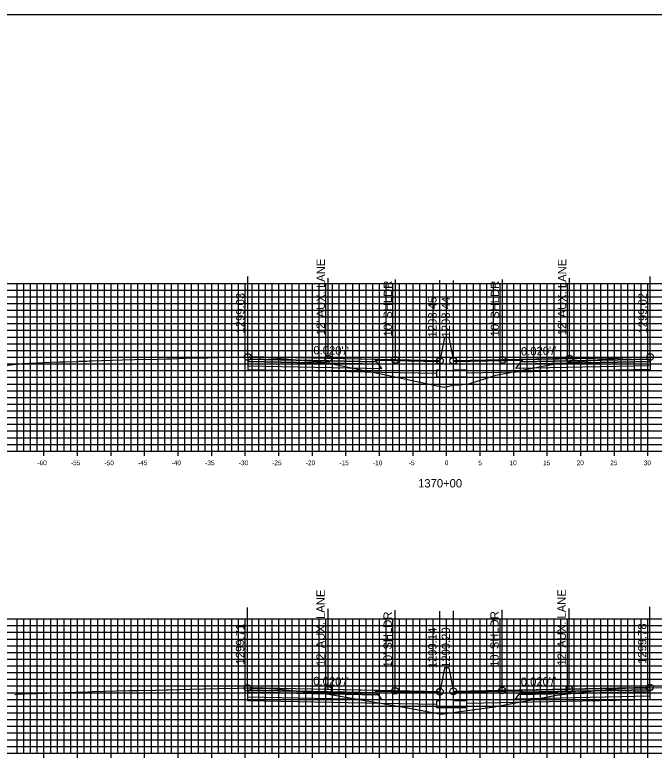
# Model space of a CAD drawing. Extents: x 674939 to 678919, y 750652 to 765176.
# Drawn here: x 678674.2 to 678769.4, y 754481.5 to 754592.6 of the extents above; entities that cross this region are included whole.
import ezdxf

# ---------------------------------------------------------------- set-up
doc = ezdxf.new("R2010")
doc.units = 0
for name, color, linetype in [('R_Alt Surface', 7, 'Continuous'), ('R_Axis', 7, 'Continuous'), ('R_Axis Annot', 7, 'Continuous'), ('R_Exist Surface', 7, 'Continuous'), ('R_Fin Surface', 7, 'Continuous'), ('R_Grid', 7, 'Continuous'), ('R_No Plot', 7, 'Continuous'), ('R_Proposed Road', 7, 'Continuous'), ('R_Xsect Elev', 7, 'Continuous'), ('R_Xsect Slope', 7, 'Continuous')]:
    doc.layers.add(name, color=color, linetype=linetype)

msp = doc.modelspace()

# ---------------------------------------------------------------- linework, layer by layer
at = {"layer": 'R_Alt Surface'}
for points in [[(678708.89, 754541.25), (678708.89, 754540.92), (678728.39, 754540.53), (678728.14, 754540.86)], [(678708.89, 754540.92), (678708.89, 754540.26), (678728.89, 754539.86), (678728.39, 754540.53)], [(678768.85, 754540.91), (678768.85, 754540.25), (678748.85, 754539.85), (678749.35, 754540.52)], [(678768.85, 754541.24), (678768.85, 754540.91), (678749.35, 754540.52), (678749.6, 754540.86)], [(678708.87, 754491.94), (678708.87, 754491.61), (678728.37, 754491.22), (678728.12, 754491.55)], [(678708.87, 754491.61), (678708.87, 754490.95), (678728.87, 754490.55), (678728.37, 754491.22)], [(678768.79, 754491.67), (678768.79, 754491.01), (678748.79, 754490.61), (678749.29, 754491.28)], [(678768.79, 754492), (678768.79, 754491.67), (678749.29, 754491.28), (678749.54, 754491.62)]]:
    msp.add_lwpolyline(points, close=True, dxfattribs=at)
for points in [[(678708.89, 754540.26), (678708.89, 754539.72), (678728.89, 754539.32), (678737.03, 754539.15)], [(678768.85, 754540.25), (678768.85, 754539.71), (678748.85, 754539.31), (678741.53, 754539.17)], [(678708.87, 754490.95), (678708.87, 754490.41), (678728.87, 754490.01), (678737.03, 754489.84)], [(678768.79, 754491.01), (678768.79, 754490.47), (678748.79, 754490.07), (678741.53, 754489.93)]]:
    msp.add_lwpolyline(points, dxfattribs=at)
at = {"layer": 'R_Axis'}
for p, q in [((678678.53, 754526.85), (678678.53, 754528.25)), ((678683.53, 754526.85), (678683.53, 754528.25)), ((678688.53, 754526.85), (678688.53, 754528.25)), ((678693.53, 754526.85), (678693.53, 754528.25)), ((678698.53, 754526.85), (678698.53, 754528.25)), ((678703.53, 754526.85), (678703.53, 754528.25)), ((678708.53, 754526.85), (678708.53, 754528.25)), ((678713.53, 754526.85), (678713.53, 754528.25)), ((678718.53, 754526.85), (678718.53, 754528.25)), ((678723.53, 754526.85), (678723.53, 754528.25)), ((678728.53, 754526.85), (678728.53, 754528.25)), ((678733.53, 754526.85), (678733.53, 754528.25)), ((678738.53, 754526.85), (678738.53, 754528.25)), ((678743.53, 754526.85), (678743.53, 754528.25)), ((678748.53, 754526.85), (678748.53, 754528.25)), ((678753.53, 754526.85), (678753.53, 754528.25)), ((678758.53, 754526.85), (678758.53, 754528.25)), ((678763.53, 754526.85), (678763.53, 754528.25)), ((678768.53, 754526.85), (678768.53, 754528.25)), ((678638.53, 754527.55), (678838.53, 754527.55)), ((678678.53, 754481.85), (678678.53, 754483.25)), ((678683.53, 754481.85), (678683.53, 754483.25)), ((678688.53, 754481.85), (678688.53, 754483.25)), ((678693.53, 754481.85), (678693.53, 754483.25)), ((678698.53, 754481.85), (678698.53, 754483.25)), ((678703.53, 754481.85), (678703.53, 754483.25)), ((678708.53, 754481.85), (678708.53, 754483.25)), ((678713.53, 754481.85), (678713.53, 754483.25)), ((678718.53, 754481.85), (678718.53, 754483.25)), ((678723.53, 754481.85), (678723.53, 754483.25)), ((678728.53, 754481.85), (678728.53, 754483.25)), ((678733.53, 754481.85), (678733.53, 754483.25)), ((678738.53, 754481.85), (678738.53, 754483.25)), ((678743.53, 754481.85), (678743.53, 754483.25)), ((678748.53, 754481.85), (678748.53, 754483.25)), ((678753.53, 754481.85), (678753.53, 754483.25)), ((678758.53, 754481.85), (678758.53, 754483.25)), ((678763.53, 754481.85), (678763.53, 754483.25)), ((678768.53, 754481.85), (678768.53, 754483.25)), ((678638.53, 754482.55), (678838.53, 754482.55))]:
    msp.add_line(p, q, dxfattribs=at)
at = {"layer": 'R_Exist Surface'}
for points in [[(678672.84, 754540.31), (678674.3, 754540.51), (678674.32, 754540.51), (678674.97, 754540.57), (678675.3, 754540.6), (678679.51, 754540.79), (678680.88, 754540.84), (678681.64, 754540.87), (678683.39, 754540.92), (678683.72, 754540.93), (678684.73, 754540.96), (678684.92, 754540.97), (678685.28, 754540.99), (678685.5, 754541.01), (678685.59, 754541.01), (678690.23, 754541.15), (678692.04, 754541.2), (678695.53, 754541.27), (678696.9, 754541.3), (678697.19, 754541.31), (678697.35, 754541.32), (678698.37, 754541.36), (678699.74, 754541.39), (678702.93, 754541.46), (678704.52, 754541.5), (678708.59, 754541.57), (678708.67, 754541.57), (678708.89, 754541.58), (678708.92, 754541.58), (678709.13, 754541.58), (678709.46, 754541.57), (678710.62, 754541.51), (678710.9, 754541.51), (678711.04, 754541.53), (678711.91, 754541.49), (678712.24, 754541.48), (678712.66, 754541.47), (678712.74, 754541.47), (678715.5, 754541.22), (678720.32, 754540.79), (678726.01, 754539.63), (678728.28, 754539.17), (678736.86, 754537.32), (678738.16, 754537.06), (678739.49, 754537.36), (678741.67, 754537.55), (678745.88, 754538.87), (678753.92, 754540.4), (678754.55, 754540.52), (678760.57, 754541.11), (678761.31, 754541.18), (678761.81, 754541.22), (678764.8, 754541.47), (678765.57, 754541.49), (678767.42, 754541.53), (678767.93, 754541.53), (678768.57, 754541.56), (678768.76, 754541.57), (678768.85, 754541.57), (678769.02, 754541.58), (678769.11, 754541.59), (678771.75, 754541.55)], [(678674.18, 754491.28), (678674.25, 754491.27), (678674.48, 754491.31), (678675.43, 754491.39), (678675.67, 754491.38), (678677.56, 754491.45), (678681.56, 754491.59), (678683.29, 754491.61), (678684.63, 754491.64), (678685.06, 754491.67), (678685.27, 754491.68), (678685.44, 754491.69), (678685.71, 754491.71), (678687.77, 754491.76), (678689.26, 754491.81), (678691.21, 754491.86), (678692.42, 754491.87), (678695.17, 754491.93), (678696.75, 754491.96), (678696.91, 754491.97), (678697.06, 754491.99), (678698.64, 754492.04), (678700.21, 754492.07), (678704.47, 754492.16), (678707.34, 754492.23), (678708.87, 754492.27), (678708.9, 754492.27), (678708.95, 754492.27), (678709.56, 754492.23), (678709.95, 754492.22), (678710.26, 754492.21), (678712.12, 754492.16), (678712.98, 754492.13), (678713.02, 754492.14), (678720.3, 754491.42), (678720.34, 754491.42), (678720.39, 754491.41), (678729.52, 754489.86), (678732.99, 754489.23), (678737.7, 754488.35), (678742.7, 754489.04), (678745.61, 754489.46), (678749.6, 754490.18), (678754.89, 754491.18), (678760.9, 754491.88), (678761.04, 754491.89), (678764.76, 754492.22), (678764.89, 754492.23), (678765.11, 754492.23), (678765.17, 754492.23), (678766.72, 754492.29), (678766.77, 754492.29), (678768.12, 754492.29), (678768.14, 754492.29), (678768.79, 754492.33), (678768.92, 754492.34), (678768.93, 754492.34), (678779.76, 754492.18)]]:
    msp.add_lwpolyline(points, dxfattribs=at)
at = {"layer": 'R_Fin Surface'}
for points in [[(678737.53, 754541), (678730.89, 754541.14), (678720.89, 754541.34), (678708.89, 754541.58)], [(678768.85, 754541.57), (678756.85, 754541.33), (678746.85, 754541.13), (678739.53, 754540.99)], [(678737.53, 754491.69), (678730.87, 754491.83), (678720.87, 754492.03), (678708.87, 754492.27)], [(678768.79, 754492.33), (678756.79, 754492.09), (678746.79, 754491.89), (678739.53, 754491.75)]]:
    msp.add_lwpolyline(points, dxfattribs=at)
for points in [[(678708.89, 754541.58), (678708.89, 754541.25), (678728.14, 754540.86), (678727.89, 754541.2)], [(678768.85, 754541.57), (678768.85, 754541.24), (678749.6, 754540.86), (678749.85, 754541.19)], [(678727.89, 754541.2), (678737.53, 754541), (678737.54, 754540.85), (678728.01, 754541.04)], [(678749.74, 754541.03), (678739.53, 754540.83), (678739.53, 754540.99), (678749.85, 754541.19)], [(678708.87, 754492.27), (678708.87, 754491.94), (678728.12, 754491.55), (678727.87, 754491.89)], [(678727.87, 754491.89), (678737.53, 754491.69), (678737.54, 754491.53), (678727.99, 754491.73)], [(678749.67, 754491.8), (678739.53, 754491.59), (678739.53, 754491.75), (678749.79, 754491.95)], [(678768.79, 754492.33), (678768.79, 754492), (678749.54, 754491.62), (678749.79, 754491.95)]]:
    msp.add_lwpolyline(points, close=True, dxfattribs=at)
at = {"layer": 'R_Grid'}
for p, q in [((678638.53, 754552.55), (678838.53, 754552.55)), ((678638.53, 754551.55), (678838.53, 754551.55)), ((678674.53, 754527.55), (678674.53, 754552.55)), ((678675.53, 754527.55), (678675.53, 754552.55)), ((678676.53, 754527.55), (678676.53, 754552.55)), ((678677.53, 754527.55), (678677.53, 754552.55)), ((678678.53, 754527.55), (678678.53, 754552.55)), ((678679.53, 754527.55), (678679.53, 754552.55)), ((678680.53, 754527.55), (678680.53, 754552.55)), ((678681.53, 754527.55), (678681.53, 754552.55)), ((678682.53, 754527.55), (678682.53, 754552.55)), ((678683.53, 754527.55), (678683.53, 754552.55)), ((678684.53, 754527.55), (678684.53, 754552.55)), ((678685.53, 754527.55), (678685.53, 754552.55)), ((678686.53, 754527.55), (678686.53, 754552.55)), ((678687.53, 754527.55), (678687.53, 754552.55)), ((678688.53, 754527.55), (678688.53, 754552.55)), ((678689.53, 754527.55), (678689.53, 754552.55)), ((678690.53, 754527.55), (678690.53, 754552.55)), ((678691.53, 754527.55), (678691.53, 754552.55)), ((678692.53, 754527.55), (678692.53, 754552.55)), ((678693.53, 754527.55), (678693.53, 754552.55)), ((678694.53, 754527.55), (678694.53, 754552.55)), ((678695.53, 754527.55), (678695.53, 754552.55)), ((678696.53, 754527.55), (678696.53, 754552.55)), ((678697.53, 754527.55), (678697.53, 754552.55)), ((678698.53, 754527.55), (678698.53, 754552.55)), ((678699.53, 754527.55), (678699.53, 754552.55)), ((678700.53, 754527.55), (678700.53, 754552.55)), ((678701.53, 754527.55), (678701.53, 754552.55)), ((678702.53, 754527.55), (678702.53, 754552.55)), ((678703.53, 754527.55), (678703.53, 754552.55)), ((678704.53, 754527.55), (678704.53, 754552.55)), ((678705.53, 754527.55), (678705.53, 754552.55)), ((678706.53, 754527.55), (678706.53, 754552.55)), ((678707.53, 754527.55), (678707.53, 754552.55)), ((678708.53, 754527.55), (678708.53, 754552.55)), ((678709.53, 754527.55), (678709.53, 754552.55)), ((678710.53, 754527.55), (678710.53, 754552.55)), ((678711.53, 754527.55), (678711.53, 754552.55)), ((678712.53, 754527.55), (678712.53, 754552.55)), ((678713.53, 754527.55), (678713.53, 754552.55)), ((678714.53, 754527.55), (678714.53, 754552.55)), ((678715.53, 754527.55), (678715.53, 754552.55)), ((678716.53, 754527.55), (678716.53, 754552.55)), ((678717.53, 754527.55), (678717.53, 754552.55)), ((678718.53, 754527.55), (678718.53, 754552.55)), ((678719.53, 754527.55), (678719.53, 754552.55)), ((678720.53, 754527.55), (678720.53, 754552.55)), ((678721.53, 754527.55), (678721.53, 754552.55)), ((678722.53, 754527.55), (678722.53, 754552.55)), ((678723.53, 754527.55), (678723.53, 754552.55)), ((678724.53, 754527.55), (678724.53, 754552.55)), ((678725.53, 754527.55), (678725.53, 754552.55)), ((678726.53, 754527.55), (678726.53, 754552.55)), ((678727.53, 754527.55), (678727.53, 754552.55)), ((678728.53, 754527.55), (678728.53, 754552.55)), ((678729.53, 754527.55), (678729.53, 754552.55)), ((678730.53, 754527.55), (678730.53, 754552.55)), ((678731.53, 754527.55), (678731.53, 754552.55)), ((678732.53, 754527.55), (678732.53, 754552.55)), ((678733.53, 754527.55), (678733.53, 754552.55)), ((678734.53, 754527.55), (678734.53, 754552.55)), ((678735.53, 754527.55), (678735.53, 754552.55)), ((678736.53, 754527.55), (678736.53, 754552.55)), ((678737.53, 754527.55), (678737.53, 754552.55)), ((678738.53, 754527.55), (678738.53, 754552.55)), ((678739.53, 754527.55), (678739.53, 754552.55)), ((678740.53, 754527.55), (678740.53, 754552.55)), ((678741.53, 754527.55), (678741.53, 754552.55)), ((678742.53, 754527.55), (678742.53, 754552.55)), ((678743.53, 754527.55), (678743.53, 754552.55)), ((678744.53, 754527.55), (678744.53, 754552.55)), ((678745.53, 754527.55), (678745.53, 754552.55)), ((678746.53, 754527.55), (678746.53, 754552.55)), ((678747.53, 754527.55), (678747.53, 754552.55)), ((678748.53, 754527.55), (678748.53, 754552.55)), ((678749.53, 754527.55), (678749.53, 754552.55)), ((678750.53, 754527.55), (678750.53, 754552.55)), ((678751.53, 754527.55), (678751.53, 754552.55)), ((678752.53, 754527.55), (678752.53, 754552.55)), ((678753.53, 754527.55), (678753.53, 754552.55)), ((678754.53, 754527.55), (678754.53, 754552.55)), ((678755.53, 754527.55), (678755.53, 754552.55)), ((678756.53, 754527.55), (678756.53, 754552.55)), ((678757.53, 754527.55), (678757.53, 754552.55)), ((678758.53, 754527.55), (678758.53, 754552.55)), ((678759.53, 754527.55), (678759.53, 754552.55)), ((678760.53, 754527.55), (678760.53, 754552.55)), ((678761.53, 754527.55), (678761.53, 754552.55)), ((678762.53, 754527.55), (678762.53, 754552.55)), ((678763.53, 754527.55), (678763.53, 754552.55)), ((678764.53, 754527.55), (678764.53, 754552.55)), ((678765.53, 754527.55), (678765.53, 754552.55)), ((678766.53, 754527.55), (678766.53, 754552.55)), ((678767.53, 754527.55), (678767.53, 754552.55)), ((678768.53, 754527.55), (678768.53, 754552.55)), ((678638.53, 754550.55), (678838.53, 754550.55)), ((678638.53, 754549.55), (678838.53, 754549.55)), ((678638.53, 754548.55), (678838.53, 754548.55)), ((678638.53, 754547.55), (678838.53, 754547.55)), ((678638.53, 754546.55), (678838.53, 754546.55)), ((678638.53, 754545.55), (678838.53, 754545.55)), ((678638.53, 754544.55), (678838.53, 754544.55)), ((678638.53, 754543.55), (678838.53, 754543.55)), ((678638.53, 754542.55), (678838.53, 754542.55)), ((678638.53, 754541.55), (678838.53, 754541.55)), ((678638.53, 754540.55), (678838.53, 754540.55)), ((678638.53, 754539.55), (678838.53, 754539.55)), ((678638.53, 754538.55), (678838.53, 754538.55)), ((678638.53, 754537.55), (678838.53, 754537.55)), ((678638.53, 754536.55), (678838.53, 754536.55)), ((678638.53, 754535.55), (678838.53, 754535.55)), ((678638.53, 754534.55), (678838.53, 754534.55)), ((678638.53, 754533.55), (678838.53, 754533.55)), ((678638.53, 754532.55), (678838.53, 754532.55)), ((678638.53, 754531.55), (678838.53, 754531.55)), ((678638.53, 754530.55), (678838.53, 754530.55)), ((678638.53, 754529.55), (678838.53, 754529.55)), ((678638.53, 754528.55), (678838.53, 754528.55)), ((678638.53, 754527.55), (678838.53, 754527.55)), ((678638.53, 754502.55), (678838.53, 754502.55)), ((678674.53, 754482.55), (678674.53, 754502.55)), ((678675.53, 754482.55), (678675.53, 754502.55)), ((678676.53, 754482.55), (678676.53, 754502.55)), ((678677.53, 754482.55), (678677.53, 754502.55)), ((678678.53, 754482.55), (678678.53, 754502.55)), ((678679.53, 754482.55), (678679.53, 754502.55)), ((678680.53, 754482.55), (678680.53, 754502.55)), ((678681.53, 754482.55), (678681.53, 754502.55)), ((678682.53, 754482.55), (678682.53, 754502.55)), ((678683.53, 754482.55), (678683.53, 754502.55)), ((678684.53, 754482.55), (678684.53, 754502.55)), ((678685.53, 754482.55), (678685.53, 754502.55)), ((678686.53, 754482.55), (678686.53, 754502.55)), ((678687.53, 754482.55), (678687.53, 754502.55)), ((678688.53, 754482.55), (678688.53, 754502.55)), ((678689.53, 754482.55), (678689.53, 754502.55)), ((678690.53, 754482.55), (678690.53, 754502.55)), ((678691.53, 754482.55), (678691.53, 754502.55)), ((678692.53, 754482.55), (678692.53, 754502.55)), ((678693.53, 754482.55), (678693.53, 754502.55)), ((678694.53, 754482.55), (678694.53, 754502.55)), ((678695.53, 754482.55), (678695.53, 754502.55)), ((678696.53, 754482.55), (678696.53, 754502.55)), ((678697.53, 754482.55), (678697.53, 754502.55)), ((678698.53, 754482.55), (678698.53, 754502.55)), ((678699.53, 754482.55), (678699.53, 754502.55)), ((678700.53, 754482.55), (678700.53, 754502.55)), ((678701.53, 754482.55), (678701.53, 754502.55)), ((678702.53, 754482.55), (678702.53, 754502.55)), ((678703.53, 754482.55), (678703.53, 754502.55)), ((678704.53, 754482.55), (678704.53, 754502.55)), ((678705.53, 754482.55), (678705.53, 754502.55)), ((678706.53, 754482.55), (678706.53, 754502.55)), ((678707.53, 754482.55), (678707.53, 754502.55)), ((678708.53, 754482.55), (678708.53, 754502.55)), ((678709.53, 754482.55), (678709.53, 754502.55)), ((678710.53, 754482.55), (678710.53, 754502.55)), ((678711.53, 754482.55), (678711.53, 754502.55)), ((678712.53, 754482.55), (678712.53, 754502.55)), ((678713.53, 754482.55), (678713.53, 754502.55)), ((678714.53, 754482.55), (678714.53, 754502.55)), ((678715.53, 754482.55), (678715.53, 754502.55)), ((678716.53, 754482.55), (678716.53, 754502.55)), ((678717.53, 754482.55), (678717.53, 754502.55)), ((678718.53, 754482.55), (678718.53, 754502.55)), ((678719.53, 754482.55), (678719.53, 754502.55)), ((678720.53, 754482.55), (678720.53, 754502.55)), ((678721.53, 754482.55), (678721.53, 754502.55)), ((678722.53, 754482.55), (678722.53, 754502.55)), ((678723.53, 754482.55), (678723.53, 754502.55)), ((678724.53, 754482.55), (678724.53, 754502.55)), ((678725.53, 754482.55), (678725.53, 754502.55)), ((678726.53, 754482.55), (678726.53, 754502.55)), ((678727.53, 754482.55), (678727.53, 754502.55)), ((678728.53, 754482.55), (678728.53, 754502.55)), ((678729.53, 754482.55), (678729.53, 754502.55)), ((678730.53, 754482.55), (678730.53, 754502.55)), ((678731.53, 754482.55), (678731.53, 754502.55)), ((678732.53, 754482.55), (678732.53, 754502.55)), ((678733.53, 754482.55), (678733.53, 754502.55)), ((678734.53, 754482.55), (678734.53, 754502.55)), ((678735.53, 754482.55), (678735.53, 754502.55)), ((678736.53, 754482.55), (678736.53, 754502.55)), ((678737.53, 754482.55), (678737.53, 754502.55)), ((678738.53, 754482.55), (678738.53, 754502.55)), ((678739.53, 754482.55), (678739.53, 754502.55)), ((678740.53, 754482.55), (678740.53, 754502.55)), ((678741.53, 754482.55), (678741.53, 754502.55)), ((678742.53, 754482.55), (678742.53, 754502.55)), ((678743.53, 754482.55), (678743.53, 754502.55)), ((678744.53, 754482.55), (678744.53, 754502.55)), ((678745.53, 754482.55), (678745.53, 754502.55)), ((678746.53, 754482.55), (678746.53, 754502.55)), ((678747.53, 754482.55), (678747.53, 754502.55)), ((678748.53, 754482.55), (678748.53, 754502.55)), ((678749.53, 754482.55), (678749.53, 754502.55)), ((678750.53, 754482.55), (678750.53, 754502.55)), ((678751.53, 754482.55), (678751.53, 754502.55)), ((678752.53, 754482.55), (678752.53, 754502.55)), ((678753.53, 754482.55), (678753.53, 754502.55)), ((678754.53, 754482.55), (678754.53, 754502.55)), ((678755.53, 754482.55), (678755.53, 754502.55)), ((678756.53, 754482.55), (678756.53, 754502.55)), ((678757.53, 754482.55), (678757.53, 754502.55)), ((678758.53, 754482.55), (678758.53, 754502.55)), ((678759.53, 754482.55), (678759.53, 754502.55)), ((678760.53, 754482.55), (678760.53, 754502.55)), ((678761.53, 754482.55), (678761.53, 754502.55)), ((678762.53, 754482.55), (678762.53, 754502.55)), ((678763.53, 754482.55), (678763.53, 754502.55)), ((678764.53, 754482.55), (678764.53, 754502.55)), ((678765.53, 754482.55), (678765.53, 754502.55)), ((678766.53, 754482.55), (678766.53, 754502.55)), ((678767.53, 754482.55), (678767.53, 754502.55)), ((678768.53, 754482.55), (678768.53, 754502.55)), ((678638.53, 754501.55), (678838.53, 754501.55)), ((678638.53, 754500.55), (678838.53, 754500.55)), ((678638.53, 754499.55), (678838.53, 754499.55)), ((678638.53, 754498.55), (678838.53, 754498.55)), ((678638.53, 754497.55), (678838.53, 754497.55)), ((678638.53, 754496.55), (678838.53, 754496.55)), ((678638.53, 754495.55), (678838.53, 754495.55)), ((678638.53, 754494.55), (678838.53, 754494.55)), ((678638.53, 754493.55), (678838.53, 754493.55)), ((678638.53, 754492.55), (678838.53, 754492.55)), ((678638.53, 754491.55), (678838.53, 754491.55)), ((678638.53, 754490.55), (678838.53, 754490.55)), ((678638.53, 754489.55), (678838.53, 754489.55)), ((678638.53, 754488.55), (678838.53, 754488.55)), ((678638.53, 754487.55), (678838.53, 754487.55)), ((678638.53, 754486.55), (678838.53, 754486.55)), ((678638.53, 754485.55), (678838.53, 754485.55)), ((678638.53, 754484.55), (678838.53, 754484.55)), ((678638.53, 754483.55), (678838.53, 754483.55)), ((678638.53, 754482.55), (678838.53, 754482.55))]:
    msp.add_line(p, q, dxfattribs=at)
at = {"layer": 'R_No Plot'}
msp.add_lwpolyline([(678578.53, 754372.55), (678918.53, 754372.55), (678918.53, 754592.55), (678578.53, 754592.55)], close=True, dxfattribs=at)
for centre in [(678708.89, 754541.58), (678720.89, 754541.34), (678730.89, 754541.14), (678746.85, 754541.13), (678756.85, 754541.33), (678768.85, 754541.57), (678737.53, 754541), (678739.53, 754540.99), (678708.87, 754492.27), (678768.79, 754492.33), (678720.87, 754492.03), (678730.87, 754491.83), (678737.53, 754491.69), (678739.53, 754491.75), (678746.79, 754491.89), (678756.79, 754492.09)]:
    msp.add_circle(centre, 0.5, dxfattribs=at)
at = {"layer": 'R_Proposed Road'}
for points in [[(678738.2, 754544.5), (678737.53, 754541)], [(678738.86, 754544.49), (678738.86, 754544.5), (678738.2, 754544.5), (678738.2, 754544.5)], [(678738.86, 754544.49), (678739.53, 754540.99)], [(678737.53, 754541), (678737.53, 754539.61), (678737.03, 754539.61), (678737.03, 754538.61), (678741.53, 754538.61), (678741.53, 754539.61), (678739.53, 754539.61), (678739.53, 754540.99)], [(678738.2, 754495.19), (678737.53, 754491.69)], [(678738.86, 754495.25), (678738.86, 754495.25), (678738.2, 754495.25), (678738.2, 754495.19)], [(678738.86, 754495.25), (678739.53, 754491.75)], [(678737.53, 754491.69), (678737.53, 754490.32), (678737.03, 754490.32), (678737.03, 754489.32), (678741.53, 754489.32), (678741.53, 754490.32), (678739.53, 754490.32), (678739.53, 754491.75)]]:
    msp.add_lwpolyline(points, dxfattribs=at)
at = {"layer": 'R_Xsect Elev'}
for p, q in [((678708.89, 754541.58), (678708.89, 754553.58)), ((678720.89, 754541.34), (678720.89, 754553.34)), ((678730.89, 754541.14), (678730.89, 754553.14)), ((678737.53, 754541), (678737.53, 754553)), ((678739.53, 754540.99), (678739.53, 754552.99)), ((678746.85, 754541.13), (678746.85, 754553.13)), ((678756.85, 754541.33), (678756.85, 754553.33)), ((678768.85, 754541.57), (678768.85, 754553.57)), ((678708.87, 754492.27), (678708.87, 754504.27)), ((678720.87, 754492.03), (678720.87, 754504.03)), ((678730.87, 754491.83), (678730.87, 754503.83)), ((678746.79, 754491.89), (678746.79, 754503.89)), ((678756.79, 754492.09), (678756.79, 754504.09)), ((678768.79, 754492.33), (678768.79, 754504.33)), ((678737.53, 754491.69), (678737.53, 754503.69)), ((678739.53, 754491.75), (678739.53, 754503.75))]:
    msp.add_line(p, q, dxfattribs=at)

# ---------------------------------------------------------------- texts
at = {"layer": 'R_Axis Annot'}
for s, height, p in [('-60', 0.7, (678677.55, 754525.45)), ('-55', 0.7, (678682.55, 754525.45)), ('-50', 0.7, (678687.55, 754525.45)), ('-45', 0.7, (678692.55, 754525.45)), ('-40', 0.7, (678697.55, 754525.45)), ('-35', 0.7, (678702.55, 754525.45)), ('-30', 0.7, (678707.55, 754525.45)), ('-25', 0.7, (678712.55, 754525.45)), ('-20', 0.7, (678717.55, 754525.45)), ('-15', 0.7, (678722.55, 754525.45)), ('-10', 0.7, (678727.55, 754525.45)), ('-5', 0.7, (678732.9, 754525.45)), ('0', 0.7, (678738.25, 754525.45)), ('5', 0.7, (678743.25, 754525.45)), ('10', 0.7, (678747.9, 754525.45)), ('15', 0.7, (678752.9, 754525.45)), ('20', 0.7, (678757.9, 754525.45)), ('25', 0.7, (678762.9, 754525.45)), ('30', 0.7, (678767.9, 754525.45)), ('1370+00', 1.25, (678734.28, 754522.13))]:
    msp.add_text(s, height=height, dxfattribs=at).set_placement(p)
at = {"layer": 'R_Xsect Elev'}
for s, p in [("12' AUX. LANE", (678720.39, 754544.84)), ("12' AUX. LANE", (678756.35, 754544.83)), ("10' SHLDR", (678730.39, 754544.64)), ("10' SHLDR", (678746.35, 754544.63)), ('1299.03', (678708.39, 754545.08)), ('1298.45', (678737.03, 754544.5)), ('1298.44', (678739.03, 754544.49)), ('1299.02', (678768.35, 754545.07)), ("12' AUX. LANE", (678720.37, 754495.53)), ("12' AUX. LANE", (678756.29, 754495.59)), ("10' SHLDR", (678730.37, 754495.33)), ("10' SHLDR", (678746.29, 754495.39)), ('1299.71', (678708.37, 754495.77)), ('1299.78', (678768.29, 754495.83)), ('1299.14', (678737.03, 754495.19)), ('1299.20', (678739.03, 754495.25))]:
    msp.add_text(s, height=1.25, rotation=90, dxfattribs=at).set_placement(p)
at = {"layer": 'R_Xsect Slope'}
for rotation, p in [(358.8542, (678718.66, 754541.98)), (1.1458, (678749.62, 754541.79)), (358.8542, (678718.65, 754492.67)), (1.1458, (678749.59, 754492.55))]:
    msp.add_text("0.020'/'", height=1.25, rotation=rotation, dxfattribs=at).set_placement(p)

doc.saveas('drawing.dxf')
